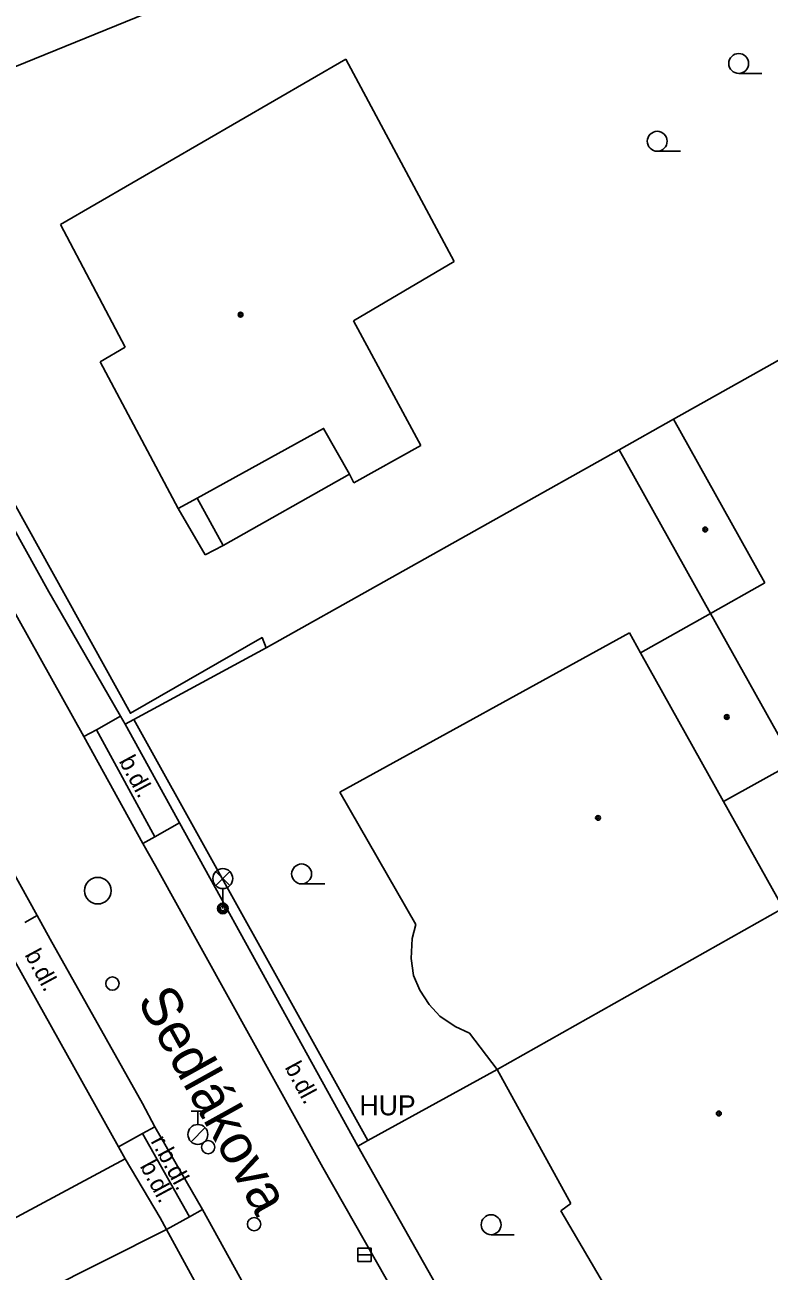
# Model space of a CAD drawing. Extents: x -600391 to -599491, y -1160176 to -1159402.
# Drawn here: x -600304.95 to -600276.9, y -1159781.21 to -1159734.28 of the extents above; entities that cross this region are included whole.
import ezdxf

# ---------------------------------------------------------------- set-up
doc = ezdxf.new("R2010")
doc.units = 0
for name, color, linetype in [('Level 10', 7, 'Continuous'), ('Level 11', 7, 'Continuous'), ('Level 27', 7, 'Continuous'), ('Level 28', 7, 'Continuous'), ('Level 33', 7, 'Continuous'), ('Level 36', 7, 'Continuous'), ('Level 39', 7, 'Continuous'), ('Level 40', 7, 'Continuous'), ('Level 41', 7, 'Continuous'), ('Level 49', 7, 'Continuous'), ('Level 5', 7, 'Continuous'), ('Level 51', 7, 'Continuous'), ('Level 7', 7, 'Continuous'), ('Level 8', 7, 'Continuous')]:
    doc.layers.add(name, color=color, linetype=linetype)

msp = doc.modelspace()

# ---------------------------------------------------------------- linework, layer by layer
at = {"layer": 'Level 10'}
for points in [[(-600312.19, -1159744.14), (-600302.73, -1159761.08)], [(-600302.73, -1159761.08), (-600300.5, -1159765.1)], [(-600304.49, -1159767.81), (-600307.5, -1159762.39)], [(-600300.5, -1159765.1), (-600300.03, -1159765.95), (-600293.72, -1159777.3), (-600291.33, -1159781.5), (-600290.86, -1159782.39)], [(-600300.05, -1159775.77), (-600300.52, -1159774.89), (-600303.99, -1159768.7), (-600304.49, -1159767.81)], [(-600298.26, -1159778.89), (-600300.05, -1159775.77)], [(-600291.45, -1159791.23), (-600291.9, -1159790.4), (-600298.26, -1159778.89)]]:
    msp.add_lwpolyline(points, dxfattribs=at)
at = {"layer": 'Level 11'}
for points in [[(-600298.45, -1159752.1), (-600293.69, -1159749.47), (-600292.72, -1159751.2)], [(-600299.17, -1159752.49), (-600298.45, -1159752.1)], [(-600298.45, -1159752.1), (-600297.48, -1159753.88)], [(-600301.34, -1159760.31), (-600302.25, -1159760.82)], [(-600302.25, -1159760.82), (-600302.73, -1159761.08)], [(-600302.25, -1159760.82), (-600300.05, -1159764.85)], [(-600299.12, -1159764.33), (-600300.05, -1159764.85)], [(-600300.05, -1159764.85), (-600300.5, -1159765.1)], [(-600304.95, -1159768.08), (-600304.49, -1159767.81)], [(-600300.51, -1159776.03), (-600300.05, -1159775.77)], [(-600301.42, -1159776.53), (-600300.51, -1159776.03)], [(-600300.51, -1159776.03), (-600298.75, -1159779.16)], [(-600306.96, -1159780.08), (-600301.17, -1159776.98)], [(-600299.61, -1159779.64), (-600298.75, -1159779.16)], [(-600298.75, -1159779.16), (-600298.26, -1159778.89)], [(-600299.61, -1159779.64), (-600304.33, -1159782.01)]]:
    msp.add_lwpolyline(points, dxfattribs=at)
at = {"layer": 'Level 27'}
msp.add_line((-600292.4, -1159780.59), (-600291.9, -1159780.59), dxfattribs=at)
msp.add_lwpolyline([(-600292.4, -1159780.84), (-600291.9, -1159780.84), (-600291.9, -1159780.34), (-600292.4, -1159780.34)], close=True, dxfattribs=at)
msp.add_circle((-600302.2, -1159766.88), 0.5, dxfattribs=at)
at = {"layer": 'Level 28'}
for p, q in [((-600298.68, -1159775.185), (-600298.18, -1159775.185)), ((-600298.43, -1159775.685), (-600298.43, -1159775.185)), ((-600298.688, -1159776.332), (-600298.158, -1159775.802))]:
    msp.add_line(p, q, dxfattribs=at)
for centre, radius in [((-600301.65, -1159770.38), 0.25), ((-600298.43, -1159776.06), 0.375), ((-600298.04, -1159776.54), 0.25), ((-600296.31, -1159779.44), 0.25)]:
    msp.add_circle(centre, radius, dxfattribs=at)
at = {"layer": 'Level 33'}
for p, q in [((-600297.755, -1159766.69), (-600297.225, -1159766.16)), ((-600297.755, -1159766.16), (-600297.225, -1159766.69)), ((-600297.49, -1159766.8), (-600297.49, -1159767.55))]:
    msp.add_line(p, q, dxfattribs=at)
for centre, radius in [((-600297.49, -1159766.425), 0.375), ((-600297.49, -1159767.55), 0.2), ((-600297.49, -1159767.55), 0.145), ((-600297.49, -1159767.55), 0.0876)]:
    msp.add_circle(centre, radius, dxfattribs=at)
at = {"layer": 'Level 36'}
for p, q in [((-600278.05, -1159736.105), (-600277.175, -1159736.105)), ((-600281.12, -1159739.035), (-600280.245, -1159739.035)), ((-600294.52, -1159766.625), (-600293.645, -1159766.625)), ((-600287.38, -1159779.835), (-600286.505, -1159779.835))]:
    msp.add_line(p, q, dxfattribs=at)
for centre in [(-600278.05, -1159735.73), (-600281.12, -1159738.66), (-600294.52, -1159766.25), (-600287.38, -1159779.46)]:
    msp.add_circle(centre, 0.375, dxfattribs=at)
at = {"layer": 'Level 39'}
for centre, radius in [((-600296.82, -1159745.19), 0.09), ((-600296.82, -1159745.19), 0.0398), ((-600279.31, -1159753.28), 0.09), ((-600279.31, -1159753.28), 0.0398), ((-600278.5, -1159760.34), 0.09), ((-600278.5, -1159760.34), 0.0398), ((-600283.35, -1159764.14), 0.09), ((-600283.35, -1159764.14), 0.0398), ((-600278.8, -1159775.27), 0.09), ((-600278.8, -1159775.27), 0.0398)]:
    msp.add_circle(centre, radius, dxfattribs=at)
at = {"layer": 'Level 5'}
for points in [[(-600303.61, -1159741.8), (-600292.85, -1159735.57)], [(-600292.85, -1159735.57), (-600288.77, -1159743.19)], [(-600301.17, -1159746.41), (-600303.61, -1159741.8)], [(-600288.77, -1159743.19), (-600292.56, -1159745.42)], [(-600292.56, -1159745.42), (-600290.03, -1159750.12)], [(-600302.11, -1159746.96), (-600301.17, -1159746.41)], [(-600299.17, -1159752.49), (-600302.11, -1159746.96)], [(-600282.56, -1159750.28), (-600280.51, -1159749.13)], [(-600280.51, -1159749.13), (-600277.07, -1159755.29)], [(-600290.03, -1159750.12), (-600292.55, -1159751.52)], [(-600279.11, -1159756.44), (-600282.56, -1159750.28)], [(-600292.72, -1159751.2), (-600297.48, -1159753.88)], [(-600292.55, -1159751.52), (-600292.72, -1159751.2)], [(-600298.16, -1159754.23), (-600299.17, -1159752.49)], [(-600297.48, -1159753.88), (-600298.16, -1159754.23)], [(-600277.07, -1159755.29), (-600279.11, -1159756.44)], [(-600281.75, -1159757.92), (-600279.11, -1159756.44)], [(-600279.11, -1159756.44), (-600275.97, -1159762.05)], [(-600293.08, -1159763.17), (-600282.17, -1159757.17)], [(-600282.17, -1159757.17), (-600281.75, -1159757.92)], [(-600278.62, -1159763.52), (-600281.75, -1159757.92)], [(-600275.97, -1159762.05), (-600278.62, -1159763.52)], [(-600290.22, -1159768.16), (-600293.08, -1159763.17)], [(-600278.62, -1159763.52), (-600276.37, -1159767.54)], [(-600287.15, -1159773.61), (-600276.37, -1159767.54)], [(-600290.35, -1159768.68), (-600290.22, -1159768.16)], [(-600290.39, -1159769.43), (-600290.35, -1159768.68)], [(-600290.3, -1159770.07), (-600290.39, -1159769.43)], [(-600290.07, -1159770.63), (-600290.3, -1159770.07)], [(-600289.72, -1159771.17), (-600290.07, -1159770.63)], [(-600289.31, -1159771.61), (-600289.72, -1159771.17)], [(-600288.73, -1159772), (-600289.31, -1159771.61)], [(-600288.19, -1159772.24), (-600288.73, -1159772)], [(-600287.15, -1159773.61), (-600288.19, -1159772.24)], [(-600284.37, -1159778.66), (-600287.15, -1159773.61)], [(-600284.75, -1159778.94), (-600284.37, -1159778.66)], [(-600282.59, -1159782.61), (-600284.75, -1159778.94)]]:
    msp.add_lwpolyline(points, dxfattribs=at)
at = {"layer": 'Level 51'}
msp.add_lwpolyline([(-600261.29, -1159738.36), (-600280.51, -1159749.13)], dxfattribs=at)
at = {"layer": 'Level 7'}
for points in [[(-600285.09, -1159727.62), (-600309.17, -1159737.41)], [(-600295.86, -1159757.73), (-600296.01, -1159757.35), (-600300.97, -1159760.2), (-600306.33, -1159750.54), (-600312.91, -1159738.94)], [(-600301.34, -1159760.31), (-600303.58, -1159756.43), (-600304.05, -1159755.63), (-600310.84, -1159743.39)], [(-600282.56, -1159750.28), (-600295.86, -1159757.73)], [(-600300.84, -1159760.43), (-600295.86, -1159757.73)], [(-600301.17, -1159760.61), (-600301.34, -1159760.31)], [(-600301.17, -1159760.61), (-600300.84, -1159760.43)], [(-600292.02, -1159776.29), (-600300.84, -1159760.43)], [(-600299.12, -1159764.33), (-600299.34, -1159763.94), (-600301.17, -1159760.61)], [(-600292.4, -1159776.5), (-600299.12, -1159764.33)], [(-600305.33, -1159769.54), (-600301.42, -1159776.53)], [(-600292.02, -1159776.29), (-600287.15, -1159773.61)], [(-600292.4, -1159776.5), (-600292.02, -1159776.29)], [(-600301.42, -1159776.53), (-600301.17, -1159776.98)], [(-600289.49, -1159781.66), (-600292.4, -1159776.5)], [(-600299.85, -1159779.2), (-600299.61, -1159779.64)], [(-600299.61, -1159779.64), (-600296.53, -1159785.28)]]:
    msp.add_lwpolyline(points, dxfattribs=at)
at = {"layer": 'Level 8'}
msp.add_lwpolyline([(-600299.85, -1159779.2), (-600301.17, -1159776.98)], dxfattribs=at)

# ---------------------------------------------------------------- texts
at = {"layer": 'Level 40'}
for s, p in [('b.dl.', (-600301.42, -1159762)), ('b.dl.', (-600304.97, -1159769.29)), ('b.dl.', (-600295.17, -1159773.53)), ('r.b.dl.', (-600300.22, -1159776.31)), ('b.dl.', (-600300.63, -1159777.25))]:
    msp.add_text(s, height=0.65, rotation=298.28, dxfattribs=at).set_placement(p)
at = {"layer": 'Level 41'}
msp.add_text('HUP', height=0.75, dxfattribs=at).set_placement((-600292.34, -1159775.34))
msp.add_text('HUP', height=0.75, dxfattribs=at).set_placement((-600292.34, -1159775.34))
at = {"layer": 'Level 49'}
msp.add_text('Sedlákova', height=1.5, rotation=299, dxfattribs=at).set_placement((-600300.74, -1159771.01))

doc.saveas('drawing.dxf')
